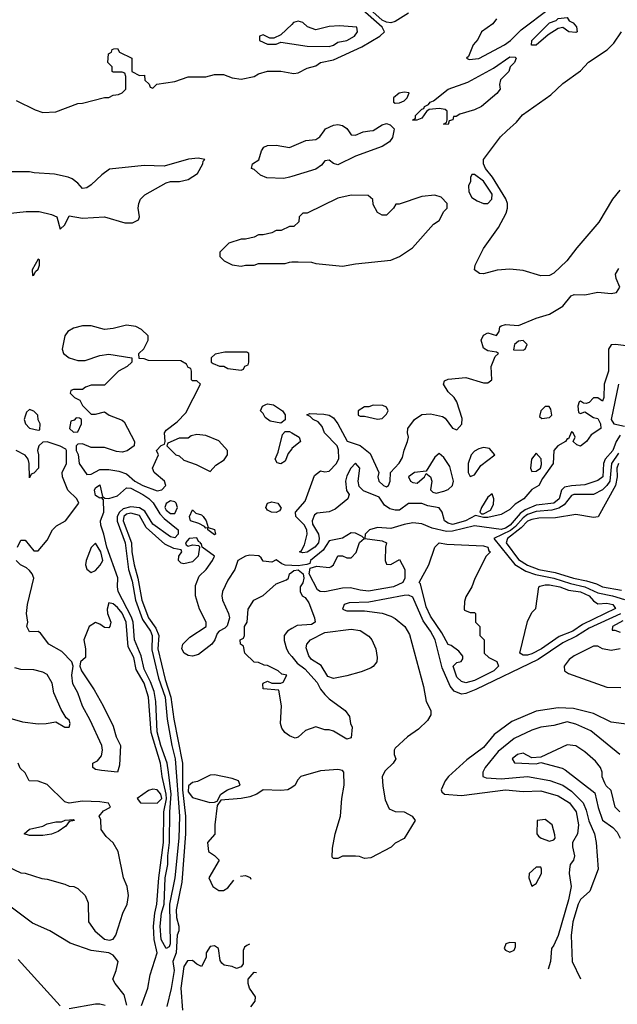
# Model space of a CAD drawing. Header units: inches. Extents: x 2348341 to 2479810, y 460419 to 613669.
# Tile 554 of 656: x 2438766 to 2441478, y 546036 to 550505. Entities that reach past the tile are written whole.
import ezdxf

# ---------------------------------------------------------------- set-up
doc = ezdxf.new("R2010")
doc.units = ezdxf.units.IN
doc.header["$MEASUREMENT"] = 0
for name, color, linetype in [('C4534', 7, 'Continuous'), ('C4535', 7, 'Continuous'), ('C4544', 7, 'Continuous'), ('C4545', 7, 'Continuous')]:
    doc.layers.add(name, color=color, linetype=linetype)

msp = doc.modelspace()

# ---------------------------------------------------------------- linework, layer by layer
at = {"layer": 'C4534', "color": 2}
for points, elevation in [([(2440000, 549792.6), (2439990, 549789.6), (2439964.4, 549784.4), (2439886.6, 549786.6), (2439858.6, 549798.6), (2439830, 549825.2), (2439818, 549830), (2439822, 549850), (2439851.2, 549868.8), (2439862.6, 549910), (2439874.3, 549925.7), (2439890, 549933.8), (2439930, 549934.9), (2439990, 549925.3), (2440000, 549929.5)], 22), ([(2438710, 549624.9), (2438794.4, 549634.4), (2438854.4, 549634.4), (2438910, 549621), (2438934, 549610), (2438950, 549554), (2438970, 549574), (2438990, 549614), (2439050, 549604), (2439150.6, 549610.6), (2439243.4, 549583.4), (2439278, 549582), (2439304, 549596), (2439309, 549610), (2439302.7, 549650), (2439306, 549670), (2439313.2, 549690), (2439333.2, 549710), (2439430, 549764), (2439450, 549770.8), (2439490.9, 549770.9), (2439530, 549778.8), (2439573, 549807), (2439597.2, 549850), (2439598, 549862), (2439606, 549870), (2439575.5, 549875.5), (2439532.1, 549872.1), (2439420.5, 549839.5), (2439330, 549842.9), (2439173.7, 549826.3), (2439138.8, 549801.2), (2439090, 549755.3), (2439070, 549742), (2439050, 549738), (2439030, 549762), (2439003.1, 549783.1), (2438986, 549790), (2438923.1, 549803.1), (2438831.1, 549808.9), (2438810, 549814), (2438710, 549814)], 26), ([(2440000, 549566), (2439990, 549566), (2439951.6, 549548.4), (2439930, 549548), (2439910, 549538), (2439870, 549528), (2439850, 549528), (2439830, 549518), (2439790, 549508), (2439770, 549508), (2439714, 549490), (2439674, 549450), (2439674, 549430), (2439694, 549410), (2439730, 549392), (2439770, 549386), (2439790, 549391.3), (2439830, 549391.3), (2439850, 549398), (2439970, 549398), (2439990, 549404.7), (2440000, 549405)], 26), ([(2440000, 548557.4), (2439984.4, 548535.6), (2439970, 548500.9), (2439950, 548488.7), (2439933.6, 548493.6), (2439925.2, 548510), (2439938.6, 548541.4), (2439958, 548622), (2439970, 548636), (2439990, 548635.5), (2440000, 548629.6)], 22), ([(2438755.3, 548110), (2438770, 548142), (2438790, 548142), (2438830, 548094), (2438850, 548094), (2438890, 548142), (2438914, 548190), (2438932.3, 548207.7), (2438973.2, 548230), (2439034, 548310), (2439025.2, 548330), (2438984.5, 548370), (2438959.3, 548430), (2438959, 548450), (2438978, 548490), (2438978, 548550), (2438975.3, 548555.3), (2438948.9, 548568.9), (2438890, 548588.7), (2438870, 548588), (2438852, 548570), (2438846, 548550), (2438851, 548530), (2438851, 548470), (2438830, 548446), (2438818, 548442), (2438810, 548426), (2438809, 548490), (2438804, 548510), (2438790, 548528.7), (2438750, 548548.7)], 26), ([(2440000, 548027.7), (2439970.7, 548029.3), (2439954.7, 548034.7), (2439930, 548052.7), (2439910, 548042.7), (2439870, 548047), (2439862, 548062), (2439851, 548071), (2439810, 548074.6), (2439790.8, 548070), (2439755.5, 548050), (2439742.6, 548010), (2439710, 547960.9), (2439685.3, 547910), (2439682.3, 547890), (2439686.5, 547870), (2439713, 547810), (2439717.1, 547790), (2439706.7, 547753.3), (2439697.1, 547742.9), (2439671.3, 547730), (2439661.4, 547718.6), (2439651.3, 547690), (2439638, 547670), (2439576.7, 547623.3), (2439550, 547615.6), (2439530, 547619.6), (2439512.7, 547630), (2439502, 547650), (2439506, 547670), (2439538, 547702), (2439612.3, 547750), (2439611.2, 547770), (2439581.3, 547830), (2439562.9, 547890), (2439563.3, 547936.7), (2439580.5, 547979.5), (2439611.6, 548010), (2439640.9, 548050), (2439649, 548070), (2439594, 548110), (2439590, 548126), (2439586, 548126), (2439588, 548130), (2439577.2, 548137.2), (2439570, 548153.2), (2439534, 548150), (2439518.8, 548130), (2439520.7, 548120.7), (2439530, 548116), (2439550, 548121), (2439578, 548118), (2439582, 548110), (2439574.8, 548070), (2439550, 548044), (2439510, 548035.3), (2439498, 548038), (2439486, 548050), (2439488, 548070), (2439502, 548090), (2439499, 548099), (2439464.5, 548104.5), (2439424.4, 548124.4), (2439339.8, 548199.8), (2439310, 548254.6), (2439270, 548264.6), (2439250, 548259.8), (2439238.8, 548250), (2439235.2, 548230), (2439273, 548130), (2439274.2, 548090), (2439285, 548030), (2439301.7, 547970), (2439320.2, 547870), (2439349.4, 547790), (2439383.6, 547743.5), (2439396.3, 547710), (2439392.7, 547650), (2439425.5, 547510), (2439451.6, 547430), (2439464.8, 547330), (2439504.6, 547130), (2439503.9, 547010), (2439517.3, 546890), (2439517.8, 546810), (2439500.7, 546590), (2439475.8, 546464.2), (2439476.6, 546430), (2439488.1, 546390), (2439487.3, 546370), (2439480.2, 546350), (2439475.4, 546270), (2439460.7, 546230), (2439467.2, 546190), (2439452.6, 546107.4), (2439434, 546026)], 26), ([(2439318.5, 546030), (2439346.9, 546110), (2439357.4, 546170), (2439389.6, 546270), (2439376, 546330), (2439372.2, 546390), (2439378.6, 546450), (2439388.6, 546490), (2439396.8, 546610), (2439418.3, 546770), (2439419.9, 546910), (2439431.3, 546968.7), (2439430.4, 546990), (2439411.9, 547070), (2439404.2, 547130), (2439362.4, 547270), (2439350.6, 547430), (2439330, 547493.3), (2439294.9, 547554.9), (2439283.5, 547610), (2439258, 547658), (2439248.3, 547770), (2439230, 547811.2), (2439210, 547837.6), (2439190, 547853.2), (2439170, 547858), (2439162.8, 547830), (2439164, 547810), (2439179.1, 547770), (2439174.8, 547750), (2439170, 547744), (2439150, 547746), (2439130, 547761.2), (2439110, 547769.2), (2439080.7, 547750), (2439056, 547690), (2439064.7, 547650), (2439064.7, 547610), (2439042, 547590), (2439038, 547570), (2439046, 547550), (2439103.4, 547463.4), (2439144, 547390), (2439190, 547298), (2439203, 547250), (2439223, 547210), (2439218, 547122), (2439210, 547089), (2439136.4, 547096.4), (2439110, 547102), (2439098, 547110), (2439098, 547130), (2439118.6, 547141.4), (2439137, 547163), (2439142, 547190), (2439138.4, 547210), (2439085.1, 547325.1), (2439050, 547389.2), (2439029.6, 547449.7), (2439007, 547490), (2439002, 547530), (2439009, 547570), (2439002, 547590), (2438957.2, 547637.2), (2438898, 547670), (2438860.4, 547720.4), (2438850, 547728), (2438810, 547726), (2438798, 547750), (2438802, 547770), (2438797.2, 547810), (2438800.9, 547850), (2438829.3, 547970), (2438822.7, 547990), (2438810, 548005.2), (2438797, 548017), (2438768.7, 548030), (2438749, 548050)], 26), ([(2440000, 547250.2), (2439990, 547254), (2439969.5, 547269.5), (2439955.3, 547290), (2439948.7, 547310), (2439954, 547390), (2439942, 547462), (2439870, 547468), (2439868.4, 547488.4), (2439870, 547494), (2439890, 547502), (2439910, 547494), (2439950, 547494), (2439962, 547498), (2439978, 547530), (2439954.6, 547534.6), (2439938, 547550), (2439890, 547573.2), (2439874.6, 547574.6), (2439850, 547588), (2439829.1, 547589.1), (2439788, 547630), (2439782, 547662), (2439768, 547670), (2439766, 547690), (2439782, 547698), (2439786, 547710), (2439786, 547750), (2439798, 547770), (2439802, 547830), (2439828.7, 547870), (2439870, 547890.8), (2439930, 547944.9), (2439976.9, 547963.1), (2439985.2, 547970), (2439989.6, 547990.4), (2440000, 547997.8)], 26), ([(2440000, 547741.2), (2439981, 547730), (2439966, 547710), (2439966.4, 547686.4), (2439976, 547650), (2439986.8, 547630), (2440000, 547614.2)], 26), ([(2438710, 547338), (2438777.7, 547317.7), (2438848.8, 547308.8), (2438886, 547310), (2438930, 547318), (2438970, 547294), (2438990, 547294), (2438995.3, 547310), (2438990, 547326), (2438976.4, 547336.4), (2438953.6, 547373.6), (2438920.9, 547450), (2438913.4, 547493.4), (2438890, 547533.2), (2438870, 547543.7), (2438830, 547554), (2438770, 547555.6), (2438743.8, 547563.8)], 30), ([(2438710, 546662), (2438770, 546632), (2438790, 546631.3), (2438866.4, 546606.4), (2438890, 546604.7), (2438970, 546582), (2438990, 546572), (2439011.1, 546571.1), (2439030, 546562), (2439062, 546530), (2439076.9, 546496.9), (2439078, 546410), (2439106, 546370), (2439150, 546331.3), (2439173.6, 546326.4), (2439190, 546332), (2439202, 546350), (2439234, 546450), (2439253.2, 546490), (2439259.3, 546530), (2439252.7, 546570), (2439237.2, 546610), (2439212.7, 546730), (2439190, 546768.7), (2439158, 546798), (2439135.3, 546830), (2439133.6, 546873.6), (2439126, 546890), (2439146, 546914), (2439178, 546930), (2439168.4, 546948.4), (2439130, 546954.5), (2439050, 546957.2), (2438990, 546949), (2438970, 546955.3), (2438890, 547034), (2438850, 547049), (2438808, 547050), (2438790, 547086), (2438767.3, 547107.3), (2438758, 547130)], 30), ([(2440000, 547020.6), (2439982, 547010), (2439950, 547006.6), (2439870, 547008.7), (2439842, 546990), (2439810, 546977.2), (2439770.6, 546969.4), (2439678, 546962), (2439662, 546938), (2439651.3, 546850), (2439651.1, 546808.9), (2439618, 546770), (2439622, 546730), (2439650, 546712), (2439671, 546690), (2439624.7, 546610), (2439642, 546570), (2439670, 546552), (2439690, 546552), (2439710, 546564.7), (2439737.1, 546599.8)], 30), ([(2439767.7, 546618.2), (2439790, 546621), (2439810.9, 546610.9), (2439814.2, 546604.1)], 30), ([(2439251.7, 546031.7), (2439239.1, 546079.1), (2439199, 546130), (2439188.7, 546150), (2439204, 546190), (2439212.7, 546230), (2439190, 546259), (2439169.4, 546269.4), (2439090, 546280.9), (2438994, 546314), (2438902, 546370), (2438823.7, 546403.7), (2438720.9, 546480.9)], 30), ([(2439808.9, 546308.2), (2439796.9, 546303.1), (2439785.4, 546294.6), (2439779.6, 546280.4), (2439779.6, 546220.4), (2439770, 546206), (2439750, 546198), (2439730, 546208), (2439694, 546214), (2439683.1, 546223.1), (2439675.3, 546235.3), (2439668, 546290), (2439650, 546302), (2439630, 546298), (2439611.3, 546270), (2439611.1, 546248.9), (2439590, 546208), (2439570, 546218), (2439550, 546235.3), (2439527.1, 546232.9), (2439510, 546208), (2439497, 546110), (2439504.4, 546010)], 30), ([(2438950, 546029.2), (2438758.7, 546238.7)], 34), ([(2439815.3, 546024.7), (2439834, 546050), (2439835.3, 546070), (2439808.7, 546110), (2439802, 546130), (2439802, 546150), (2439830, 546182), (2439840.3, 546181)], 30), ([(2439153.2, 546030), (2439130, 546037), (2439110, 546037), (2438990, 546016)], 34)]:
    msp.add_lwpolyline(points, dxfattribs=dict(at, elevation=elevation))
for points, elevation in [([(2438850, 549418), (2438822.8, 549370), (2438823.6, 549343.6), (2438830, 549344.7), (2438838, 549362), (2438850, 549372), (2438856, 549390), (2438855.3, 549415.3)], 26), ([(2439250, 549119), (2439190, 549102.7), (2439150, 549099.3), (2439090, 549115.1), (2439050, 549115.1), (2439010, 549105.2), (2438984.7, 549090), (2438971, 549070), (2438958, 549010), (2438964.7, 548990), (2438990.6, 548970.6), (2439030, 548957.3), (2439062, 548958), (2439130, 548981), (2439170, 548986), (2439274, 548970), (2439274, 548950), (2439254, 548930), (2439214, 548910), (2439150, 548846), (2439090, 548846), (2439063.6, 548836.4), (2439050, 548826), (2439010, 548826), (2438998, 548822), (2438994, 548810), (2439014, 548790), (2439038, 548778), (2439050, 548754), (2439090, 548714), (2439110, 548714), (2439150, 548724.7), (2439172, 548710), (2439230, 548687.7), (2439239.9, 548679.9), (2439286, 548590), (2439284.7, 548570), (2439252.8, 548547.2), (2439230, 548542), (2439205.1, 548545.1), (2439150, 548562.7), (2439090, 548563.7), (2439050, 548579), (2439030, 548578), (2439022, 548570), (2439022, 548550), (2439031, 548531), (2439036, 548490), (2439070, 548441), (2439090, 548442), (2439130, 548463.1), (2439170, 548463.1), (2439216.2, 548456.2), (2439250, 548443.7), (2439288.5, 548410), (2439324.9, 548390), (2439390, 548366.8), (2439410, 548371.3), (2439428.7, 548390), (2439422, 548410), (2439375.3, 548450), (2439368.7, 548470), (2439395.3, 548530), (2439386, 548550), (2439407.3, 548572.7), (2439422, 548578), (2439426, 548590), (2439422, 548630), (2439430, 548642), (2439480.2, 548679.8), (2439519.5, 548720.5), (2439586, 548850), (2439570, 548866), (2439550, 548866), (2439546, 548870), (2439546, 548910), (2439542, 548922), (2439530, 548926), (2439522, 548942), (2439496.4, 548956.4), (2439350, 548958), (2439330, 548966), (2439307.3, 548967.3), (2439306, 548990), (2439328.7, 549011.3), (2439348, 549050), (2439348, 549070), (2439318.6, 549098.6), (2439292.9, 549112.9)], 26), ([(2439796.4, 548996.4), (2439696.4, 548996.4), (2439652.7, 548987.3), (2439634, 548970), (2439634, 548950), (2439643.6, 548943.6), (2439672.7, 548932.7), (2439691.6, 548931.6), (2439710, 548922), (2439770, 548914), (2439782, 548918), (2439787.3, 548932.7), (2439802, 548938), (2439806, 548950), (2439806, 548990)], 26), ([(2439950, 548674), (2439902.7, 548682.7), (2439879, 548699), (2439870, 548718), (2439858, 548730), (2439868, 548750), (2439882, 548758), (2439890, 548761), (2439916.8, 548756.8), (2439958, 548730), (2439970.8, 548710.8), (2439970, 548688.7)], 22), ([(2438810, 548735.3), (2438796.9, 548723.1), (2438790, 548706), (2438786, 548690), (2438791.3, 548670), (2438810, 548651.3), (2438850, 548642), (2438856.4, 548643.6), (2438858, 548670), (2438848.9, 548688.9), (2438848, 548710), (2438830, 548728)], 26), ([(2439022, 548698), (2439012.7, 548687.3), (2438998, 548682), (2438992, 548650), (2439010, 548632), (2439030, 548634), (2439046, 548670), (2439046, 548690), (2439036.4, 548696.4)], 26), ([(2439570, 548622), (2439543.6, 548616.4), (2439530, 548606), (2439490, 548606), (2439438, 548582), (2439434, 548570), (2439474, 548530), (2439490, 548524.7), (2439510, 548506), (2439566.4, 548486.4), (2439630, 548454), (2439656.4, 548483.6), (2439692.9, 548507.1), (2439709, 548530), (2439709, 548550), (2439670, 548593.2), (2439610, 548617.2)], 26), ([(2439170, 548331.7), (2439210, 548344.4), (2439250, 548380.4), (2439270, 548378.2), (2439323.7, 548350), (2439351.8, 548331.8), (2439371.9, 548311.9), (2439401.5, 548261.5), (2439421.2, 548241.2), (2439484.4, 548190), (2439484.6, 548170), (2439470, 548153), (2439450, 548157.3), (2439370, 548215.6), (2439333.9, 548273.9), (2439310, 548289.8), (2439270, 548293.7), (2439235.9, 548284.1), (2439218.8, 548270), (2439208.4, 548250), (2439208.1, 548228.1), (2439243.8, 548130), (2439259, 548010), (2439275.7, 547955.7), (2439291.5, 547870), (2439323, 547783), (2439359.4, 547730), (2439366.5, 547710), (2439364.9, 547644.9), (2439395.8, 547515.8), (2439425.4, 547430), (2439434.6, 547330), (2439455.8, 547210), (2439471.6, 547150), (2439490.8, 546890), (2439488.3, 546790), (2439470.1, 546609.9), (2439444.9, 546490), (2439448.8, 546311.2), (2439443.8, 546296.2), (2439430, 546289.6), (2439407.4, 546330), (2439403.4, 546390), (2439409.1, 546450), (2439421.8, 546490), (2439425.4, 546610), (2439438.4, 546670), (2439438, 546710), (2439445.6, 546770), (2439447.1, 546910), (2439453.5, 546990), (2439441.2, 547090), (2439434.2, 547130), (2439405.7, 547210), (2439390, 547273.2), (2439382.9, 547410), (2439375.2, 547455.2), (2439359.7, 547499.7), (2439330, 547557), (2439316.8, 547616.8), (2439287.3, 547690), (2439279.8, 547770), (2439272.8, 547792.8), (2439212, 547910), (2439208.8, 547930), (2439211.6, 547971.6), (2439161.1, 548110), (2439147.9, 548170), (2439133.7, 548210), (2439132.8, 548230), (2439147.1, 548270), (2439145.2, 548325.2), (2439136.4, 548336.4), (2439130, 548333.2), (2439110, 548345.1), (2439104.7, 548370), (2439110, 548380.7), (2439130, 548394), (2439141.4, 548341.4), (2439152.7, 548332.7)], 22), ([(2439450, 548320.9), (2439430, 548309.2), (2439424, 548290), (2439430, 548278), (2439450, 548263.6), (2439470, 548264), (2439481.6, 548290), (2439476.2, 548310), (2439470, 548316.2)], 26), ([(2439930, 548267.8), (2439908.7, 548270), (2439890, 548279.3), (2439882, 548290), (2439889.6, 548310.4), (2439910, 548316.4), (2439937.3, 548310), (2439952.8, 548287.2), (2439944.9, 548275.1)], 22), ([(2439650, 548166), (2439619, 548190), (2439619, 548199), (2439610, 548197.2), (2439604.7, 548204.7), (2439578.8, 548218.8), (2439541.2, 548230), (2439535.6, 548250), (2439550, 548280.7), (2439565.7, 548265.7), (2439590, 548258), (2439598.7, 548250), (2439611.8, 548230), (2439620.7, 548200.7), (2439650.4, 548190.4), (2439654, 548170)], 22), ([(2439110, 548129), (2439090, 548108.7), (2439067.7, 548050), (2439064.9, 548030), (2439070.7, 548010.7), (2439090, 547996), (2439110, 548004.7), (2439131.5, 548028.5), (2439143, 548050), (2439133.8, 548090)], 26), ([(2439650, 547077.2), (2439630, 547076), (2439572.5, 547047.5), (2439550, 547042), (2439532.4, 547027.6), (2439530, 547001), (2439550, 546974.9), (2439628.4, 546951.6), (2439650, 546954), (2439662, 546958), (2439678, 546990), (2439708, 547010), (2439766, 547030), (2439758, 547050), (2439730, 547061.2)], 30), ([(2439370, 547012.3), (2439350, 547006), (2439298, 546970), (2439314, 546950), (2439390, 546948.2), (2439410.4, 546970), (2439405.6, 546990), (2439390, 547009.5)], 30), ([(2438810, 546802), (2438786, 546810), (2438809.4, 546830.6), (2438870, 546844.7), (2438890, 546854.8), (2438930, 546864.7), (2438955.3, 546864.7), (2438971.6, 546871.6), (2439010, 546874), (2439014, 546870), (2438990, 546866), (2438975.3, 546844.7), (2438939.8, 546820.2), (2438910, 546808.7), (2438870, 546802)], 30)]:
    msp.add_lwpolyline(points, close=True, dxfattribs=dict(at, elevation=elevation))
at = {"layer": 'C4535', "color": 2}
for points, elevation in [([(2440000, 550483.2), (2439950, 550435.3), (2439919.6, 550420.4), (2439900.4, 550420.4), (2439870, 550435.3), (2439854, 550430), (2439854, 550410), (2439890, 550394), (2439930, 550394), (2439950, 550402), (2440000, 550394.4)], 30), ([(2438750, 550138), (2438835.3, 550095.3), (2438870, 550082.8), (2438930, 550086.8), (2439030, 550124.7), (2439050, 550126), (2439150, 550152), (2439170, 550152), (2439190, 550162), (2439214.6, 550165.4), (2439230, 550172), (2439248, 550190), (2439247.3, 550247.3), (2439242, 550262), (2439230, 550266), (2439190, 550266), (2439186, 550270), (2439186, 550290), (2439166, 550310), (2439168, 550350), (2439182, 550358), (2439186, 550370), (2439192.7, 550372.7), (2439210, 550374), (2439218, 550358), (2439274, 550330), (2439274, 550270), (2439310, 550252), (2439332.7, 550252.7), (2439334, 550230), (2439352.7, 550212.7), (2439358, 550198), (2439370, 550194), (2439388, 550212), (2439470, 550224.7), (2439530, 550246), (2439610, 550244.7), (2439650, 550256), (2439690, 550256), (2439730, 550241), (2439770, 550234.8), (2439830, 550246.8), (2439850, 550258.8), (2439890, 550270.7), (2439950, 550270.6), (2440000, 550262.1)], 26)]:
    msp.add_lwpolyline(points, dxfattribs=dict(at, elevation=elevation))
at = {"layer": 'C4544', "color": 2}
for points, elevation in [([(2440462.8, 550000), (2440457.3, 549970), (2440443.8, 549950), (2440410.2, 549929.8), (2440290, 549884.8), (2440210, 549846.3), (2440190, 549851.8), (2440170, 549867), (2440150, 549864.5), (2440134.9, 549845.1), (2440110, 549825.6), (2440000, 549792.6)], 22), ([(2440000, 549929.5), (2440063.7, 549956.3), (2440110, 549960.3), (2440127.7, 549972.3), (2440147, 550000)], 22), ([(2440257.7, 550000), (2440270, 549982.8), (2440290, 549980.7), (2440324.5, 549995.5), (2440354.2, 550000)], 22), ([(2441488.8, 549731.2), (2441456.5, 549690), (2441394.6, 549585.4), (2441293.4, 549470), (2441249.1, 549410), (2441190, 549354.2), (2441170, 549344.1), (2441130, 549342.5), (2441050, 549366), (2440990, 549372.5), (2440932.1, 549367.9), (2440870, 549352), (2440852.2, 549352.2), (2440829.8, 549369.8), (2440832.2, 549390), (2440870, 549466), (2440938.3, 549561.7), (2440972.9, 549627.1), (2440979.8, 549650), (2440979.3, 549670), (2440972, 549692), (2440910.6, 549790.6), (2440879.7, 549830), (2440869.8, 549850), (2440871.1, 549870), (2440947.1, 549972.9), (2440976.6, 550000)], 22), ([(2440000, 549405), (2440030, 549406), (2440090, 549404.7), (2440110, 549398), (2440230, 549386), (2440290, 549397.3), (2440450, 549414), (2440489.5, 549430.5), (2440548.7, 549470), (2440643.1, 549576.9), (2440670, 549594), (2440690, 549634), (2440706, 549650), (2440706, 549670), (2440679, 549699), (2440650, 549708.7), (2440590, 549702), (2440488, 549668), (2440472, 549668), (2440462, 549650), (2440436.9, 549623.1), (2440430, 549618), (2440410, 549618), (2440389.1, 549629.1), (2440370, 549666), (2440368, 549688), (2440347.3, 549707.3), (2440270, 549708), (2440210, 549695.3), (2440070, 549626), (2440050, 549626), (2440034, 549610), (2440032.7, 549587.3), (2440010, 549566), (2440000, 549566)], 26), ([(2441530, 549022.6), (2441470, 549031.2), (2441450, 549029.3), (2441438.4, 549010), (2441438.3, 548910), (2441418.7, 548850), (2441417.1, 548790), (2441410, 548774), (2441390, 548788), (2441370, 548788.7), (2441350, 548768), (2441336.9, 548763.1), (2441324, 548764), (2441310, 548773.2), (2441304.7, 548770), (2441298, 548750), (2441302, 548722), (2441310, 548718), (2441330, 548724.7), (2441370, 548698.8), (2441390, 548694.8), (2441401.6, 548670), (2441402.8, 548650), (2441359.1, 548620.9), (2441338, 548590), (2441310, 548569.3), (2441294.6, 548574.6), (2441278, 548590), (2441286, 548610), (2441278, 548630), (2441270, 548634), (2441256.9, 548603.1), (2441250, 548602), (2441242.8, 548590), (2441207.7, 548570), (2441190.4, 548550), (2441186.8, 548490), (2441138, 548422), (2441122, 548390), (2441090, 548373.2), (2441054, 548330), (2441014, 548306), (2440990, 548281.2), (2440950, 548259), (2440890, 548245.2), (2440870, 548245.2), (2440834.6, 548254.6), (2440788.2, 548230), (2440730, 548214.2), (2440710, 548219.1), (2440693.6, 548230), (2440682.7, 548270), (2440669.3, 548289.3), (2440618.4, 548298.4), (2440590, 548309), (2440530, 548309), (2440490, 548279.3), (2440470, 548278.4), (2440445.3, 548285.3), (2440420.7, 548300.7), (2440397.6, 548337.6), (2440326, 548366), (2440306.5, 548386.5), (2440301.6, 548410), (2440309.2, 548470), (2440290, 548492), (2440268, 548470), (2440250, 548434), (2440243.7, 548410), (2440248.3, 548368.3), (2440260.7, 548350), (2440254.8, 548330), (2440197.2, 548282.8), (2440170, 548271.5), (2440115.3, 548264.8), (2440102.9, 548257.1), (2440093.4, 548230), (2440095.1, 548215.1), (2440121.5, 548170), (2440124.7, 548150), (2440121.2, 548130), (2440105.7, 548110), (2440070, 548087.6), (2440050, 548085.6), (2440035.3, 548090), (2440044.1, 548095.9), (2440058, 548122), (2440069.7, 548169.7), (2440068.4, 548188.5), (2440058.4, 548210), (2440018.4, 548250), (2440017.6, 548270), (2440060.5, 548319.5), (2440104.2, 548435.8), (2440130, 548457.1), (2440150, 548452.7), (2440170, 548456.3), (2440203.6, 548490), (2440213.3, 548513.3), (2440212.3, 548552.3), (2440206, 548570), (2440149.3, 548630), (2440138.6, 548658.6), (2440120.2, 548680.2), (2440098, 548690), (2440084, 548704), (2440068.7, 548711.3), (2440082, 548718), (2440146, 548714), (2440170, 548710.5), (2440190, 548697.3), (2440210, 548670.8), (2440252.3, 548592.3), (2440311.4, 548571.4), (2440355.9, 548535.9), (2440394.8, 548450), (2440390.8, 548430), (2440394.8, 548410), (2440416, 548390), (2440430, 548383.8), (2440439.3, 548390), (2440446.6, 548410), (2440449, 548450), (2440488.3, 548491.7), (2440502.8, 548517.2), (2440510, 548550.8), (2440526.3, 548590), (2440529.6, 548610), (2440525.1, 548630), (2440527, 548650), (2440557, 548690), (2440590, 548713.4), (2440630, 548716.5), (2440684.4, 548704.4), (2440696.7, 548696.7), (2440730, 548650.6), (2440750, 548642.8), (2440771.6, 548668.4), (2440774, 548694), (2440748.7, 548770), (2440738, 548790), (2440710, 548815.3), (2440689, 548850), (2440694, 548866), (2440710, 548873.4), (2440790, 548880.7), (2440870, 548857.3), (2440890, 548857.3), (2440909, 548870), (2440905.2, 548930), (2440924, 548976), (2440938, 548990), (2440930, 548995.3), (2440890, 549001.2), (2440870, 549014), (2440860.5, 549050), (2440870, 549073.4), (2440890, 549084), (2440930, 549071.3), (2440941.2, 549090), (2440944, 549110), (2440950, 549116), (2440970, 549122), (2441030, 549117.1), (2441109.6, 549150.4), (2441170, 549168), (2441230, 549204.4), (2441268, 549252), (2441282, 549258), (2441330, 549255.3), (2441390, 549267.7), (2441450, 549262.4), (2441474, 549266), (2441489.2, 549290), (2441472, 549330), (2441469.6, 549350), (2441484.4, 549375.6)], 22), ([(2441482.8, 548850), (2441449.1, 548690), (2441462, 548670), (2441510, 548659.3)], 26), ([(2440000, 548629.6), (2440033.4, 548610), (2440040.7, 548590), (2440001.1, 548558.9), (2440000, 548557.4)], 22), ([(2441490, 548618.7), (2441471.8, 548590), (2441457.2, 548550), (2441423.1, 548510), (2441415.8, 548490), (2441411.4, 548430), (2441390, 548413.3), (2441330, 548394.3), (2441270, 548389.8), (2441237.7, 548382.3), (2441224.9, 548370), (2441213.6, 548330), (2441190.3, 548310), (2441110, 548301), (2441060.2, 548279.8), (2441036.4, 548263.6), (2440991.7, 548210), (2440970, 548196.5), (2440950, 548190.7), (2440830, 548207.2), (2440730, 548183.7), (2440702.5, 548182.5), (2440637.4, 548197.4), (2440590, 548216.8), (2440550, 548221.5), (2440510, 548214.2), (2440450, 548195.3), (2440390, 548200.4), (2440353.4, 548190), (2440334, 548170), (2440332, 548150), (2440410, 548139.1), (2440430.7, 548130), (2440426, 548110), (2440424.7, 548050), (2440430, 548034), (2440450, 548032), (2440490, 548054), (2440514, 548010), (2440514, 547970), (2440504.7, 547950), (2440462, 547930), (2440348.3, 547911.7), (2440310, 547915.1), (2440266.7, 547926.7), (2440230, 547924), (2440150, 547907.3), (2440129.5, 547909.5), (2440117.2, 547917.2), (2440079, 547990), (2440084, 548016), (2440114.8, 548025.2), (2440170, 548018.8), (2440178, 548022), (2440189.2, 548030.8), (2440210, 548072), (2440230, 548071.3), (2440250, 548062), (2440270, 548062), (2440292.9, 548087.1), (2440307.6, 548132.4), (2440328.7, 548150), (2440319.3, 548159.3), (2440290, 548173.6), (2440270, 548175.1), (2440230, 548151.1), (2440170, 548139.5), (2440142.6, 548097.4), (2440086, 548050), (2440082.8, 548037.2), (2440068.6, 548031.4), (2440030, 548026), (2440000, 548027.7)], 26), ([(2441482.8, 548537.2), (2441451.6, 548490), (2441443.2, 548410), (2441430.1, 548389.9), (2441410, 548371), (2441370, 548349.7), (2441280.7, 548350), (2441270, 548344.7), (2441236.5, 548303.5), (2441211.9, 548288.1), (2441180.6, 548279.4), (2441110, 548273.1), (2441070, 548258.6), (2441050, 548244.2), (2441015.3, 548204.7), (2440993.2, 548186.8), (2440917.1, 548150), (2441012.8, 548032.8), (2441062.2, 548002.2), (2441107.1, 547987), (2441190, 547970.1), (2441265.2, 547945.2), (2441330.1, 547930.1), (2441390, 547903.8), (2441456.3, 547890), (2441510, 547872.7)], 30), ([(2441482.7, 548490), (2441476, 548470), (2441477.7, 548430), (2441470.1, 548389.9), (2441390.9, 548249.1), (2441370, 548245.2), (2441290, 548259.3), (2441196.5, 548243.5), (2441121.7, 548241.7), (2441090, 548236.2), (2441070, 548228.4), (2441041.3, 548198.7), (2440979.6, 548150), (2440972.6, 548130), (2441030, 548055.2), (2441070, 548029.4), (2441122, 548010), (2441196.1, 547996.1), (2441278.8, 547970), (2441338.6, 547958.6), (2441384, 547944), (2441411, 547930), (2441496, 547916)], 34), ([(2440000, 547997.8), (2440010, 548004.9), (2440030, 548007.3), (2440052, 547990), (2440054.8, 547970), (2440050.6, 547949.4), (2440038.8, 547930), (2440039.1, 547910), (2440048, 547890), (2440061.6, 547881.6), (2440078, 547858), (2440104, 547790), (2440106, 547770), (2440090, 547759.3), (2440024.4, 547755.6), (2440000, 547741.2)], 26), ([(2441491.8, 547808.2), (2441350, 547743), (2441293.1, 547706.9), (2441230, 547676.5), (2441118.8, 547601.2), (2440835.8, 547464.2), (2440790, 547446), (2440770, 547444.2), (2440737.4, 547457.4), (2440719.3, 547479.3), (2440683.3, 547563.3), (2440650.8, 547690), (2440630, 547729.6), (2440596.4, 547776.4), (2440550, 547884.2), (2440530, 547892.3), (2440510, 547892), (2440350, 547860.7), (2440261.4, 547858.6), (2440238, 547850), (2440231.3, 547830), (2440250, 547822), (2440330, 547822), (2440410, 547810.8), (2440450, 547797.3), (2440470, 547787.3), (2440514, 547750), (2440534.4, 547714.4), (2440598.5, 547478.5), (2440611, 547410), (2440631.3, 547370), (2440631.3, 547350), (2440615.9, 547324.1), (2440575.2, 547284.8), (2440526, 547250), (2440470, 547198), (2440464.7, 547190), (2440464.7, 547170), (2440472, 547150), (2440461, 547130), (2440424.5, 547095.5), (2440410.8, 547070), (2440413.4, 547026.6), (2440424.6, 546964.6), (2440442.6, 546922.6), (2440470, 546910.4), (2440511, 546910), (2440546.8, 546890), (2440561, 546870), (2440510, 546788.7), (2440470, 546768), (2440450.9, 546749.1), (2440359.6, 546700.4), (2440330, 546698), (2440307.3, 546707.3), (2440290, 546708), (2440230, 546708), (2440210, 546698), (2440190, 546698), (2440184, 546704), (2440185.2, 546745.2), (2440197.2, 546810), (2440222, 546890), (2440227.3, 546970), (2440238.7, 547030), (2440236, 547090), (2440230, 547097.2), (2440210, 547102), (2440130, 547095.6), (2440042, 547070), (2440026.4, 547053.6), (2440016, 547030), (2440000, 547020.6)], 30), ([(2441503, 547777), (2441456, 547750), (2441454, 547734), (2441466, 547734), (2441490, 547724.7)], 34), ([(2441491.1, 547648.9), (2441450, 547642), (2441410, 547649), (2441390, 547662), (2441370, 547662), (2441282, 547618), (2441259.3, 547600.7), (2441236.3, 547570), (2441238.8, 547550), (2441256.7, 547536.7), (2441430, 547474.8), (2441494.4, 547474.4)], 34), ([(2440000, 547614.2), (2440024.7, 547584.7), (2440059.2, 547559.2), (2440115.8, 547495.8), (2440130, 547466.8), (2440150, 547442.8), (2440170, 547422.8), (2440242, 547370), (2440262, 547342), (2440266.8, 547310), (2440274.4, 547294.4), (2440270, 547246), (2440250, 547239), (2440190, 547275.3), (2440170, 547282), (2440150, 547282), (2440110, 547295.3), (2440062, 547278), (2440030, 547248), (2440016, 547244), (2440000, 547250.2)], 26), ([(2441530, 547305.2), (2441450, 547317.2), (2441370, 547356), (2441279.1, 547379.1), (2441210, 547381.6), (2441110, 547367), (2440999.8, 547320.2), (2440919, 547261), (2440870, 547200.9), (2440794.6, 547145.4), (2440711, 547070), (2440696, 547050), (2440678, 547010), (2440681, 547001), (2440694, 546990), (2440770, 546983.1), (2440970, 547008.8), (2441050, 547002.4), (2441130, 547005.5), (2441210, 546982.4), (2441260.5, 546950), (2441291.6, 546910), (2441301.6, 546850), (2441297.3, 546810), (2441274.8, 546770), (2441274, 546750), (2441282.8, 546710), (2441278.8, 546690), (2441264, 546670), (2441260.7, 546650), (2441259.1, 546630), (2441267.7, 546570), (2441255.8, 546510), (2441210, 546349), (2441190, 546304), (2441178.8, 546290), (2441174, 546230), (2441164.3, 546195.3)], 34), ([(2441489.7, 547169.7), (2441357.4, 547277.4), (2441290, 547308), (2441250, 547318), (2441190, 547301.3), (2441130, 547293.3), (2441090, 547280.5), (2441010, 547242), (2440937, 547183), (2440878, 547110), (2440867.7, 547090), (2440866.8, 547070), (2440883.1, 547063.1), (2440950, 547058.9), (2441070, 547070.2), (2441172.1, 547052.1), (2441231, 547031), (2441270, 547003.1), (2441322.8, 546950), (2441336.7, 546916.7), (2441348.6, 546868.6), (2441374.9, 546810), (2441382.4, 546770), (2441390.5, 546650), (2441352.4, 546550), (2441310, 546511.5), (2441300.8, 546490), (2441275.6, 546410), (2441268.7, 546348.7), (2441273, 546230), (2441310, 546151.3), (2441310.2, 546151.1)], 38), ([(2441488.9, 546908.9), (2441468.7, 546930), (2441450, 547006), (2441427.3, 547027.3), (2441420.4, 547040.4), (2441408.4, 547068.4), (2441408.7, 547090), (2441402, 547110), (2441379.3, 547139.3), (2441330, 547182), (2441290, 547208.7), (2441250, 547214), (2441130, 547158), (2441090, 547155.3), (2441050, 547176), (2441024.7, 547170), (2441001, 547150), (2441011.6, 547131.6), (2441110, 547127.3), (2441130, 547134), (2441227.7, 547107.7), (2441240.7, 547100.7), (2441376, 546996), (2441391, 546929), (2441410, 546871.3), (2441458, 546838), (2441476.8, 546816.8), (2441491.3, 546790)], 42)]:
    msp.add_lwpolyline(points, dxfattribs=dict(at, elevation=elevation))
for points, elevation in [([(2440830, 549802), (2440818, 549802), (2440811.6, 549788.4), (2440811.3, 549770), (2440802, 549750), (2440803.6, 549723.6), (2440818, 549698), (2440842, 549682), (2440870, 549670.8), (2440890, 549671), (2440909, 549690), (2440910, 549712.7), (2440870, 549772)], 26), ([(2441050, 549049), (2441030, 549045.2), (2441011, 549030), (2441006.8, 549006.8), (2441050, 549004.9), (2441059, 549010), (2441069, 549030)], 22), ([(2440370, 548755.3), (2440350, 548748), (2440330, 548748), (2440302, 548730), (2440302, 548710), (2440310, 548704.7), (2440330, 548704.7), (2440390, 548692), (2440410, 548694), (2440430, 548714), (2440438, 548730), (2440430, 548746), (2440414, 548754)], 26), ([(2441150, 548749), (2441131, 548730), (2441124.5, 548704.5), (2441135.3, 548695.3), (2441170, 548698.8), (2441181.2, 548710), (2441176.5, 548736.5), (2441168.7, 548748.7)], 22), ([(2440670, 548535.3), (2440650, 548519), (2440610, 548455.3), (2440558, 548450), (2440530.8, 548430), (2440538.8, 548410), (2440550, 548403.8), (2440570, 548401.6), (2440602.7, 548430), (2440610, 548444.7), (2440630.4, 548430), (2440635.3, 548410), (2440630.4, 548370.4), (2440639.9, 548359.9), (2440655.6, 548355.6), (2440690, 548364.2), (2440710, 548372.7), (2440729.5, 548390), (2440734.5, 548410), (2440717.2, 548477.2), (2440690, 548517.2)], 22), ([(2440870, 548563.7), (2440850, 548557), (2440830, 548546), (2440814, 548530), (2440801.6, 548490), (2440800.4, 548450), (2440810, 548430.8), (2440830, 548439.3), (2440858.5, 548481.5), (2440922, 548530), (2440898.4, 548558.4)], 22), ([(2441110, 548537.2), (2441088.8, 548510), (2441083.1, 548470), (2441090, 548454.8), (2441110, 548456), (2441128.7, 548470), (2441134, 548486), (2441132, 548512)], 22), ([(2440910, 548352.7), (2440890, 548337.2), (2440861, 548290), (2440854, 548270), (2440862, 548262), (2440870, 548262), (2440902, 548278), (2440916, 548304), (2440917.2, 548330)], 22), ([(2440810, 547814), (2440830, 547814), (2440834, 547810), (2440834, 547770), (2440854, 547750), (2440854, 547710), (2440874, 547690), (2440874, 547630), (2440894, 547610), (2440931.1, 547591.1), (2440938, 547570), (2440917.3, 547550), (2440830, 547506), (2440790, 547495.1), (2440770, 547500.5), (2440750, 547520.7), (2440733.2, 547570), (2440750, 547586.8), (2440768.4, 547591.6), (2440776.4, 547603.6), (2440776.4, 547616.4), (2440758, 547638), (2440724, 547664), (2440710, 547669), (2440682, 547722), (2440630, 547797), (2440610, 547839.3), (2440584, 547944), (2440578, 547950), (2440622, 548030), (2440649.2, 548110), (2440669.7, 548130.3), (2440704.7, 548124.7), (2440870, 548116.5), (2440890.7, 548110), (2440894.8, 548094.8), (2440902, 548090), (2440882, 548070), (2440831.1, 547968.9), (2440818, 547930), (2440790, 547886), (2440783.6, 547863.6), (2440782, 547830), (2440784.7, 547824.7)], 26), ([(2441390, 547853), (2441430, 547857), (2441458, 547850), (2441470, 547832), (2441319.7, 547760.3), (2441276.4, 547730), (2441214.5, 547705.5), (2441134.4, 547650), (2441090, 547626.2), (2441070, 547620.5), (2441050, 547621.2), (2441035.3, 547630), (2441070, 547774), (2441090, 547814), (2441107.3, 547832.7), (2441122, 547930), (2441126.8, 547933.2), (2441150, 547940.5), (2441170, 547940.3), (2441217.3, 547930), (2441255.9, 547915.9), (2441310, 547907.6), (2441350.3, 547890), (2441370, 547867.3)], 26), ([(2440190, 547514.5), (2440163.6, 547523.6), (2440133.8, 547573.8), (2440090, 547601.2), (2440077.5, 547617.5), (2440066.3, 547653.7), (2440069.2, 547670), (2440085.2, 547690), (2440150, 547724), (2440270, 547739.3), (2440310, 547733), (2440350, 547707.3), (2440363, 547690), (2440381.6, 547650), (2440388.4, 547610), (2440386, 547590), (2440370.4, 547569.6), (2440358, 547562), (2440315.6, 547544.4), (2440250, 547527)], 26), ([(2441150, 546874), (2441114, 546870), (2441112, 546810), (2441119.6, 546799.6), (2441132, 546790), (2441170, 546776), (2441190, 546782), (2441195.3, 546790), (2441194.6, 546805.4), (2441182, 546850)], 34), ([(2441130, 546658), (2441110, 546658), (2441078, 546630), (2441076, 546610), (2441090, 546572), (2441110, 546584.7), (2441133.2, 546630), (2441134, 546650)], 34), ([(2440990, 546317.2), (2440972, 546310), (2440964.7, 546290), (2440970, 546282), (2440990, 546272), (2441010, 546282), (2441016.4, 546296.4), (2441015.3, 546315.3)], 34)]:
    msp.add_lwpolyline(points, close=True, dxfattribs=dict(at, elevation=elevation))
at = {"layer": 'C4545', "color": 2}
for points, elevation in [([(2440000, 550262.1), (2440010, 550260.4), (2440030, 550263), (2440070, 550284.9), (2440110, 550294.9), (2440130, 550310.4), (2440190, 550322.4), (2440318.5, 550381.5), (2440399.5, 550430), (2440420.5, 550450), (2440411.2, 550470), (2440220, 550640)], 26), ([(2440530, 550534.2), (2440470, 550497.1), (2440450, 550489.8), (2440430, 550492.8), (2440410, 550503.2), (2440227.2, 550667.2)], 22), ([(2440930, 550508.7), (2440913.4, 550486.6), (2440861, 550450), (2440844.5, 550415.5), (2440824, 550390), (2440802, 550338), (2440794, 550330), (2440804.7, 550324.7), (2440850, 550328.2), (2440966, 550390), (2440992.7, 550410), (2441041.7, 550458.3), (2441170, 550555.8)], 26), ([(2440000, 550394.4), (2440070, 550383.8), (2440170, 550382.4), (2440190, 550388.5), (2440210, 550402), (2440250, 550410.7), (2440285.2, 550430), (2440299, 550450), (2440295.3, 550470), (2440216.5, 550476.5), (2440170, 550473.2), (2440110, 550459.3), (2440071.5, 550471.5), (2440050, 550492), (2440030, 550498), (2440008.6, 550491.4), (2440000, 550483.2)], 30), ([(2440976.6, 550000), (2441020, 550040), (2441047.1, 550072.9), (2441176, 550164), (2441230, 550215.2), (2441310, 550272), (2441347.6, 550312.4), (2441432.3, 550367.7), (2441461.3, 550398.7), (2441497.2, 550450)], 22), ([(2440147, 550000), (2440154, 550010), (2440190, 550026), (2440210, 550028.8), (2440230, 550024.9), (2440250.4, 550010.4), (2440257.7, 550000)], 22), ([(2440354.2, 550000), (2440370, 550002.4), (2440410, 550027.7), (2440430, 550033), (2440447.1, 550027.1), (2440464.7, 550010), (2440462.8, 550000)], 22)]:
    msp.add_lwpolyline(points, dxfattribs=dict(at, elevation=elevation))
for points, elevation in [([(2441290, 550446.6), (2441258, 550450), (2441230, 550469), (2441210, 550464), (2441164, 550436), (2441110, 550389.3), (2441088.9, 550388.9), (2441090, 550410.8), (2441169.5, 550490), (2441199.5, 550500.5), (2441210, 550510.7), (2441250, 550514), (2441259.6, 550499.6), (2441278, 550490), (2441292.8, 550472.8), (2441294.8, 550450)], 22), ([(2440710, 550028.7), (2440688.7, 550030), (2440702, 550038), (2440706, 550050), (2440706, 550090), (2440696.4, 550096.4), (2440670, 550102), (2440623.6, 550096.4), (2440611.6, 550088.4), (2440590, 550058), (2440568, 550048), (2440548.4, 550048.4), (2440562, 550058), (2440562, 550070), (2440590, 550098), (2440599, 550101), (2440602, 550110), (2440620.4, 550119.6), (2440628.7, 550130), (2440644.1, 550135.9), (2440709.4, 550190), (2440798.9, 550221.1), (2440915.6, 550284.4), (2440990, 550336.3), (2441014.4, 550334.4), (2441018, 550330), (2441011.3, 550310), (2440992, 550290), (2440984.7, 550270), (2440947.7, 550232.3), (2440942.8, 550210), (2440946, 550190), (2440931.3, 550170), (2440862, 550110), (2440830, 550095.3), (2440763.6, 550076.4), (2440746, 550066), (2440734, 550066), (2440732, 550050), (2440714, 550046)], 22), ([(2440510, 550175.1), (2440488.2, 550171.8), (2440462, 550150), (2440462, 550130), (2440470, 550126), (2440490, 550126.8), (2440510, 550136), (2440524, 550150), (2440532.5, 550172.5)], 26)]:
    msp.add_lwpolyline(points, close=True, dxfattribs=dict(at, elevation=elevation))

doc.saveas('drawing.dxf')
